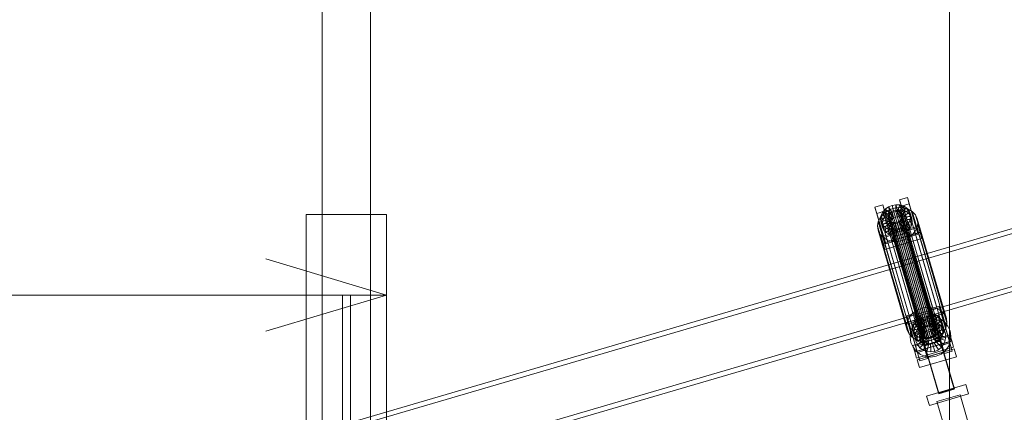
# Model space of a CAD drawing. Header units: millimetres. Extents: x -2233 to 65662, y -50530 to 6847.
# Tile 546 of 656: x 5494 to 6718, y 1954 to 2442. Entities that reach past the tile are written whole.
import ezdxf

# ---------------------------------------------------------------- set-up
doc = ezdxf.new("R2010")
doc.units = ezdxf.units.MM
for name, color, linetype, lineweight in [('COTAS_P', 1, 'Continuous', 0), ('lateral_C01', 7, 'Continuous', 0), ('lateral_dosificador', 7, 'Continuous', 0)]:
    doc.layers.add(name, color=color, linetype=linetype, lineweight=lineweight)
doc.dimstyles.new('R19_100', dxfattribs={"dimtxt": 250, "dimasz": 150, "dimexe": 150, "dimexo": 80, "dimgap": 100, "dimtad": 1, "dimtih": 1, "dimtoh": 1, "dimdsep": 46, "dimcen": 0.09, "dimadec": 0, "dimazin": 0, "dimtfac": 1, "dimtdec": 4, "dimtofl": 0, "dimtmove": 0, "dimatfit": 3, "dimfxl": 1, "dimtolj": 1, "dimtzin": 0, "dimarcsym": 0})

# ---------------------------------------------------------------- blocks, each defined once
blk = doc.blocks.new('DIM_R32_1')
at = {"layer": 'COTAS_P'}
for p, q in [((9904.9, 3783.4), (9748.3, 3784.2)), ((796, 1103.4), (9904.9, 3783.4)), ((9904.9, 3783.4), (9773.7, 3697.9)), ((10158.9, 2920), (9904.9, 3783.4)), ((796, 1103.4), (927.2, 1188.9)), ((1050, 240), (796, 1103.4)), ((796, 1103.4), (952.6, 1102.6))]:
    blk.add_line(p, q, dxfattribs=at)
blk.add_text('9495 P', height=250, rotation=16.3948, dxfattribs=at).set_placement((5322.2, 2539.3))
blk = doc.blocks.new('DIM_R32_18')
at = {"layer": 'COTAS_P'}
for p, q in [((4250, 2100), (4400, 2145)), ((5950, 2100), (5800, 2145)), ((4250, 1200), (4250, 2100)), ((5950, 2100), (4250, 2100)), ((4250, 2100), (4400, 2055)), ((5950, 2100), (5800, 2055)), ((5950, 1200), (5950, 2100))]:
    blk.add_line(p, q, dxfattribs=at)
blk.add_text('1700 P', height=250, rotation=180, dxfattribs=at).set_placement((5100, 2000))
blk = doc.blocks.new('DIM_R32_19')
at = {"layer": 'COTAS_P'}
for p, q in [((5950, 3800), (6650, 3800)), ((6650, 3800), (6605, 3650)), ((6650, 1200), (6650, 3800)), ((6650, 3800), (6695, 3650)), ((6650, 1200), (6605, 1350)), ((6650, 1200), (6695, 1350)), ((5950, 1200), (6650, 1200))]:
    blk.add_line(p, q, dxfattribs=at)
blk.add_text('2600 P', height=250, rotation=90, dxfattribs=at).set_placement((6550, 2500))

msp = doc.modelspace()

# ---------------------------------------------------------------- linework, layer by layer
at = {"layer": 'lateral_C01'}
for p, q in [((7538.801, 2419.466), (6598.176, 2144.461)), ((6599.86, 2138.702), (7540.485, 2413.707)), ((6617.491, 2078.397), (7558.116, 2353.402)), ((7559.8, 2347.643), (6619.175, 2072.639)), ((6588.063, 2218.082), (6597.656, 2220.904)), ((6590.316, 2210.374), (6588.063, 2218.082)), ((6588.063, 2218.082), (6599.193, 2180.37)), ((6597.656, 2220.904), (6599.91, 2213.197)), ((6608.786, 2183.193), (6597.656, 2220.904)), ((6557.364, 2209.05), (6566.957, 2211.872)), ((6559.617, 2201.342), (6557.364, 2209.05)), ((6557.364, 2209.05), (6568.494, 2171.338)), ((6569.211, 2204.165), (6559.617, 2201.342)), ((6566.957, 2211.872), (6569.211, 2204.165)), ((6578.087, 2174.161), (6566.957, 2211.872)), ((6567, 2203.12), (6570.075, 2206.603)), ((6568.295, 2201.245), (6573.584, 2204.968)), ((6569.211, 2204.165), (6580.34, 2166.453)), ((6570.075, 2206.603), (6574.031, 2209.387)), ((6576.88, 2201.21), (6570.075, 2206.603)), ((6570.075, 2206.603), (6572.007, 2199.996)), ((6573.584, 2204.968), (6579.69, 2207.504)), ((6573.584, 2204.968), (6609.799, 2081.099)), ((6574.031, 2209.387), (6578.599, 2211.284)), ((6578.754, 2202.529), (6574.031, 2209.387)), ((6574.031, 2209.387), (6575.963, 2202.781)), ((6580.53, 2204.677), (6575.963, 2202.781)), ((6578.432, 2203.63), (6580.595, 2204.528)), ((6578.599, 2211.284), (6583.466, 2212.163)), ((6580.917, 2203.427), (6578.599, 2211.284)), ((6578.599, 2211.284), (6580.53, 2204.677)), ((6579.69, 2207.504), (6586.197, 2208.679)), ((6579.69, 2207.504), (6615.905, 2083.634)), ((6585.398, 2205.557), (6580.53, 2204.677)), ((6580.53, 2204.677), (6582.849, 2196.821)), ((6580.595, 2204.528), (6582.901, 2204.945)), ((6580.595, 2204.528), (6622.605, 2060.84)), ((6582.901, 2204.945), (6585.192, 2204.851)), ((6582.901, 2204.945), (6624.91, 2061.257)), ((6583.223, 2203.844), (6583.466, 2212.163)), ((6583.466, 2212.163), (6588.303, 2211.965)), ((6583.466, 2212.163), (6585.398, 2205.557)), ((6585.398, 2205.557), (6585.155, 2197.237)), ((6585.192, 2204.851), (6587.312, 2204.254)), ((6585.192, 2204.851), (6627.201, 2061.163)), ((6590.234, 2205.359), (6585.398, 2205.557)), ((6585.514, 2203.75), (6588.303, 2211.965)), ((6586.197, 2208.679), (6592.663, 2208.415)), ((6586.197, 2208.679), (6622.412, 2084.81)), ((6587.312, 2204.254), (6589.116, 2203.193)), ((6587.312, 2204.254), (6629.321, 2060.565)), ((6590.234, 2205.359), (6587.445, 2197.144)), ((6587.634, 2203.153), (6592.778, 2210.704)), ((6588.303, 2211.965), (6592.778, 2210.704)), ((6588.303, 2211.965), (6590.234, 2205.359)), ((6589.438, 2202.092), (6596.587, 2208.464)), ((6594.709, 2204.097), (6590.234, 2205.359)), ((6599.91, 2213.197), (6590.316, 2210.374)), ((6601.446, 2172.663), (6590.316, 2210.374)), ((6590.804, 2200.64), (6599.47, 2205.4)), ((6592.663, 2208.415), (6598.645, 2206.728)), ((6592.663, 2208.415), (6628.878, 2084.545)), ((6592.778, 2210.704), (6596.587, 2208.464)), ((6592.778, 2210.704), (6594.709, 2204.097)), ((6596.587, 2208.464), (6599.47, 2205.4)), ((6596.587, 2208.464), (6598.518, 2201.858)), ((6598.645, 2206.728), (6603.737, 2203.734)), ((6598.645, 2206.728), (6634.86, 2082.859)), ((6599.47, 2205.4), (6601.232, 2201.719)), ((6599.47, 2205.4), (6601.402, 2198.794)), ((6599.91, 2213.197), (6611.039, 2175.486)), ((6570.747, 2163.631), (6559.617, 2201.342)), ((6561.532, 2191.317), (6564.185, 2196.589)), ((6564.185, 2196.589), (6568.295, 2201.245)), ((6564.185, 2196.589), (6600.4, 2072.72)), ((6564.258, 2195.04), (6565.016, 2199.176)), ((6574.124, 2195.733), (6564.258, 2195.04)), ((6564.258, 2195.04), (6566.189, 2188.433)), ((6564.777, 2190.994), (6564.258, 2195.04)), ((6574.37, 2193.816), (6564.777, 2190.994)), ((6565.016, 2199.176), (6567, 2203.12)), ((6574.483, 2197.692), (6565.016, 2199.176)), ((6565.016, 2199.176), (6566.947, 2192.569)), ((6566.947, 2192.569), (6566.189, 2188.433)), ((6575.204, 2192.073), (6566.538, 2187.313)), ((6568.932, 2196.513), (6566.947, 2192.569)), ((6566.947, 2192.569), (6576.415, 2191.086)), ((6575.423, 2199.56), (6567, 2203.12)), ((6567, 2203.12), (6568.932, 2196.513)), ((6568.295, 2201.245), (6604.51, 2077.376)), ((6572.007, 2199.996), (6568.932, 2196.513)), ((6568.932, 2196.513), (6577.355, 2192.954)), ((6575.963, 2202.781), (6572.007, 2199.996)), ((6572.007, 2199.996), (6578.811, 2194.603)), ((6573.802, 2196.834), (6574.161, 2198.793)), ((6574.048, 2194.917), (6573.802, 2196.834)), ((6573.802, 2196.834), (6615.812, 2053.145)), ((6574.882, 2193.174), (6574.048, 2194.917)), ((6574.048, 2194.917), (6616.057, 2051.229)), ((6574.483, 2197.692), (6574.124, 2195.733)), ((6576.056, 2189.126), (6574.124, 2195.733)), ((6574.124, 2195.733), (6574.37, 2193.816)), ((6574.161, 2198.793), (6575.101, 2200.661)), ((6574.161, 2198.793), (6616.171, 2055.105)), ((6576.302, 2187.21), (6574.37, 2193.816)), ((6574.37, 2193.816), (6575.204, 2192.073)), ((6575.423, 2199.56), (6574.483, 2197.692)), ((6576.415, 2191.086), (6574.483, 2197.692)), ((6576.248, 2191.722), (6574.882, 2193.174)), ((6574.882, 2193.174), (6616.892, 2049.485)), ((6575.101, 2200.661), (6576.558, 2202.311)), ((6575.101, 2200.661), (6617.111, 2056.973)), ((6577.136, 2185.466), (6575.204, 2192.073)), ((6575.204, 2192.073), (6576.57, 2190.621)), ((6576.88, 2201.21), (6575.423, 2199.56)), ((6577.355, 2192.954), (6575.423, 2199.56)), ((6575.963, 2202.781), (6580.685, 2195.923)), ((6576.415, 2191.086), (6577.355, 2192.954)), ((6576.558, 2202.311), (6578.432, 2203.63)), ((6576.558, 2202.311), (6618.567, 2058.623)), ((6578.754, 2202.529), (6576.88, 2201.21)), ((6578.811, 2194.603), (6576.88, 2201.21)), ((6577.355, 2192.954), (6578.811, 2194.603)), ((6578.432, 2203.63), (6620.441, 2059.942)), ((6580.917, 2203.427), (6578.754, 2202.529)), ((6580.685, 2195.923), (6578.754, 2202.529)), ((6578.811, 2194.603), (6580.685, 2195.923)), ((6580.685, 2195.923), (6582.849, 2196.821)), ((6583.223, 2203.844), (6580.917, 2203.427)), ((6582.849, 2196.821), (6580.917, 2203.427)), ((6582.849, 2196.821), (6585.155, 2197.237)), ((6585.514, 2203.75), (6583.223, 2203.844)), ((6585.155, 2197.237), (6583.223, 2203.844)), ((6585.155, 2197.237), (6587.445, 2197.144)), ((6587.634, 2203.153), (6585.514, 2203.75)), ((6587.445, 2197.144), (6585.514, 2203.75)), ((6588.806, 2192.604), (6586.933, 2191.285)), ((6587.445, 2197.144), (6589.565, 2196.546)), ((6589.438, 2202.092), (6587.634, 2203.153)), ((6589.565, 2196.546), (6587.634, 2203.153)), ((6590.263, 2194.254), (6588.806, 2192.604)), ((6588.806, 2192.604), (6630.816, 2048.916)), ((6589.116, 2203.193), (6590.482, 2201.741)), ((6589.116, 2203.193), (6631.125, 2059.505)), ((6589.128, 2191.503), (6590.585, 2193.153)), ((6590.804, 2200.64), (6589.438, 2202.092)), ((6591.369, 2195.485), (6589.438, 2202.092)), ((6594.709, 2204.097), (6589.565, 2196.546)), ((6589.565, 2196.546), (6591.369, 2195.485)), ((6591.203, 2196.122), (6590.263, 2194.254)), ((6590.263, 2194.254), (6632.272, 2050.566)), ((6590.482, 2201.741), (6591.316, 2199.998)), ((6590.482, 2201.741), (6632.491, 2058.053)), ((6590.585, 2193.153), (6591.525, 2195.021)), ((6590.585, 2193.153), (6599.008, 2189.593)), ((6592.516, 2186.546), (6590.585, 2193.153)), ((6591.638, 2198.897), (6590.804, 2200.64)), ((6592.735, 2194.034), (6590.804, 2200.64)), ((6591.562, 2198.081), (6591.203, 2196.122)), ((6591.203, 2196.122), (6633.212, 2052.434)), ((6591.316, 2199.998), (6591.562, 2198.081)), ((6633.326, 2056.309), (6591.316, 2199.998)), ((6598.518, 2201.858), (6591.369, 2195.485)), ((6591.369, 2195.485), (6592.735, 2194.034)), ((6591.525, 2195.021), (6591.884, 2196.98)), ((6591.525, 2195.021), (6600.992, 2193.537)), ((6593.456, 2188.415), (6591.525, 2195.021)), ((6591.562, 2198.081), (6633.571, 2054.393)), ((6601.232, 2201.719), (6591.638, 2198.897)), ((6591.638, 2198.897), (6593.57, 2192.29)), ((6591.884, 2196.98), (6591.638, 2198.897)), ((6591.884, 2196.98), (6601.751, 2197.673)), ((6593.816, 2190.374), (6591.884, 2196.98)), ((6601.402, 2198.794), (6592.735, 2194.034)), ((6592.735, 2194.034), (6593.57, 2192.29)), ((6593.57, 2192.29), (6603.163, 2195.113)), ((6593.57, 2192.29), (6593.816, 2190.374)), ((6598.518, 2201.858), (6594.709, 2204.097)), ((6601.402, 2198.794), (6598.518, 2201.858)), ((6600.992, 2193.537), (6599.008, 2189.593)), ((6601.751, 2197.673), (6600.992, 2193.537)), ((6600.992, 2193.537), (6602.924, 2186.931)), ((6603.163, 2195.113), (6601.232, 2201.719)), ((6601.232, 2201.719), (6601.751, 2197.673)), ((6603.163, 2195.113), (6601.402, 2198.794)), ((6601.751, 2197.673), (6603.682, 2191.067)), ((6603.682, 2191.067), (6603.163, 2195.113)), ((6603.737, 2203.734), (6607.592, 2199.638)), ((6603.737, 2203.734), (6639.952, 2079.865)), ((6607.592, 2199.638), (6609.947, 2194.717)), ((6607.592, 2199.638), (6643.807, 2075.768)), ((6609.947, 2194.717), (6610.641, 2189.308)), ((6646.161, 2070.848), (6609.947, 2194.717)), ((6560.518, 2185.788), (6561.532, 2191.317)), ((6561.212, 2180.379), (6560.518, 2185.788)), ((6560.518, 2185.788), (6596.733, 2061.919)), ((6563.567, 2175.458), (6561.212, 2180.379)), ((6561.212, 2180.379), (6597.427, 2056.509)), ((6561.532, 2191.317), (6597.747, 2067.448)), ((6564.777, 2190.994), (6566.708, 2184.387)), ((6566.538, 2187.313), (6564.777, 2190.994)), ((6565.152, 2172.063), (6611.2, 2185.611)), ((6566.189, 2188.433), (6576.056, 2189.126)), ((6566.189, 2188.433), (6566.708, 2184.387)), ((6566.538, 2187.313), (6568.469, 2180.706)), ((6569.421, 2184.248), (6566.538, 2187.313)), ((6566.708, 2184.387), (6576.302, 2187.21)), ((6566.708, 2184.387), (6568.469, 2180.706)), ((6568.469, 2180.706), (6577.136, 2185.466)), ((6568.469, 2180.706), (6571.353, 2177.642)), ((6576.57, 2190.621), (6569.421, 2184.248)), ((6569.421, 2184.248), (6571.353, 2177.642)), ((6573.23, 2182.009), (6569.421, 2184.248)), ((6571.353, 2177.642), (6578.502, 2184.015)), ((6578.374, 2189.56), (6573.23, 2182.009)), ((6573.23, 2182.009), (6575.162, 2175.403)), ((6577.706, 2180.748), (6573.23, 2182.009)), ((6575.162, 2175.403), (6580.306, 2182.954)), ((6576.056, 2189.126), (6576.415, 2191.086)), ((6576.302, 2187.21), (6576.056, 2189.126)), ((6578.053, 2190.661), (6576.248, 2191.722)), ((6576.248, 2191.722), (6618.258, 2048.034)), ((6577.136, 2185.466), (6576.302, 2187.21)), ((6578.502, 2184.015), (6576.57, 2190.621)), ((6576.57, 2190.621), (6578.374, 2189.56)), ((6578.502, 2184.015), (6577.136, 2185.466)), ((6580.494, 2188.963), (6577.706, 2180.748)), ((6577.706, 2180.748), (6579.637, 2174.141)), ((6582.542, 2180.55), (6577.706, 2180.748)), ((6580.172, 2190.064), (6578.053, 2190.661)), ((6578.053, 2190.661), (6620.062, 2046.973)), ((6580.306, 2182.954), (6578.374, 2189.56)), ((6578.374, 2189.56), (6580.494, 2188.963)), ((6580.306, 2182.954), (6578.502, 2184.015)), ((6579.637, 2174.141), (6582.426, 2182.356)), ((6582.463, 2189.97), (6580.172, 2190.064)), ((6580.172, 2190.064), (6622.182, 2046.375)), ((6582.426, 2182.356), (6580.306, 2182.954)), ((6582.426, 2182.356), (6580.494, 2188.963)), ((6580.494, 2188.963), (6582.785, 2188.869)), ((6584.717, 2182.263), (6582.426, 2182.356)), ((6584.769, 2190.387), (6582.463, 2189.97)), ((6582.463, 2189.97), (6624.473, 2046.282)), ((6582.785, 2188.869), (6582.542, 2180.55)), ((6587.41, 2181.429), (6582.542, 2180.55)), ((6582.542, 2180.55), (6584.473, 2173.943)), ((6582.785, 2188.869), (6585.091, 2189.286)), ((6584.717, 2182.263), (6582.785, 2188.869)), ((6584.473, 2173.943), (6584.717, 2182.263)), ((6587.022, 2182.679), (6584.717, 2182.263)), ((6586.933, 2191.285), (6584.769, 2190.387)), ((6584.769, 2190.387), (6626.778, 2046.698)), ((6585.091, 2189.286), (6587.254, 2190.184)), ((6585.091, 2189.286), (6587.41, 2181.429)), ((6587.022, 2182.679), (6585.091, 2189.286)), ((6586.933, 2191.285), (6628.942, 2047.597)), ((6589.186, 2183.578), (6587.022, 2182.679)), ((6589.341, 2174.823), (6587.022, 2182.679)), ((6587.254, 2190.184), (6589.128, 2191.503)), ((6587.254, 2190.184), (6591.977, 2183.326)), ((6589.186, 2183.578), (6587.254, 2190.184)), ((6591.977, 2183.326), (6587.41, 2181.429)), ((6587.41, 2181.429), (6589.341, 2174.823)), ((6589.128, 2191.503), (6595.933, 2186.11)), ((6591.06, 2184.897), (6589.128, 2191.503)), ((6591.06, 2184.897), (6589.186, 2183.578)), ((6593.909, 2176.719), (6589.186, 2183.578)), ((6592.516, 2186.546), (6591.06, 2184.897)), ((6597.865, 2179.504), (6591.06, 2184.897)), ((6595.933, 2186.11), (6591.977, 2183.326)), ((6591.977, 2183.326), (6593.909, 2176.719)), ((6593.456, 2188.415), (6592.516, 2186.546)), ((6600.939, 2182.987), (6592.516, 2186.546)), ((6593.816, 2190.374), (6593.456, 2188.415)), ((6602.924, 2186.931), (6593.456, 2188.415)), ((6603.682, 2191.067), (6593.816, 2190.374)), ((6599.008, 2189.593), (6595.933, 2186.11)), ((6595.933, 2186.11), (6597.865, 2179.504)), ((6597.865, 2179.504), (6600.939, 2182.987)), ((6599.008, 2189.593), (6600.939, 2182.987)), ((6608.786, 2183.193), (6599.193, 2180.37)), ((6599.193, 2180.37), (6601.446, 2172.663)), ((6600.939, 2182.987), (6602.924, 2186.931)), ((6602.924, 2186.931), (6603.682, 2191.067)), ((6609.627, 2183.779), (6606.974, 2178.507)), ((6611.039, 2175.486), (6608.786, 2183.193)), ((6610.641, 2189.308), (6609.627, 2183.779)), ((6609.627, 2183.779), (6645.842, 2059.91)), ((6610.641, 2189.308), (6646.855, 2065.439)), ((6611.2, 2185.611), (6613.454, 2177.904)), ((6613.519, 2177.755), (6611.2, 2185.611)), ((6567.421, 2171.361), (6563.567, 2175.458)), ((6563.567, 2175.458), (6599.782, 2051.589)), ((6567.405, 2164.355), (6565.152, 2172.063)), ((6565.152, 2172.063), (6567.471, 2164.206)), ((6613.454, 2177.904), (6567.405, 2164.355)), ((6572.514, 2168.368), (6567.421, 2171.361)), ((6567.421, 2171.361), (6603.636, 2047.492)), ((6613.519, 2177.755), (6567.471, 2164.206)), ((6578.087, 2174.161), (6568.494, 2171.338)), ((6568.494, 2171.338), (6570.747, 2163.631)), ((6569.724, 2156.499), (6615.772, 2170.047)), ((6571.353, 2177.642), (6575.162, 2175.403)), ((6578.496, 2166.681), (6572.514, 2168.368)), ((6572.514, 2168.368), (6608.728, 2044.499)), ((6575.162, 2175.403), (6579.637, 2174.141)), ((6580.34, 2166.453), (6578.087, 2174.161)), ((6579.637, 2174.141), (6584.473, 2173.943)), ((6579.673, 2172.283), (6598.86, 2177.928)), ((6579.745, 2172.038), (6579.673, 2172.283)), ((6636.866, 1977.907), (6579.673, 2172.283)), ((6598.932, 2177.684), (6579.745, 2172.038)), ((6636.937, 1977.663), (6579.745, 2172.038)), ((6584.473, 2173.943), (6589.341, 2174.823)), ((6591.469, 2167.592), (6584.961, 2166.417)), ((6589.341, 2174.823), (6593.909, 2176.719)), ((6597.575, 2170.128), (6591.469, 2167.592)), ((6591.469, 2167.592), (6627.684, 2043.723)), ((6593.909, 2176.719), (6597.865, 2179.504)), ((6602.863, 2173.851), (6597.575, 2170.128)), ((6597.575, 2170.128), (6633.79, 2046.259)), ((6598.86, 2177.928), (6598.932, 2177.684)), ((6656.052, 1983.553), (6598.86, 2177.928)), ((6598.932, 2177.684), (6656.124, 1983.308)), ((6601.446, 2172.663), (6611.039, 2175.486)), ((6606.974, 2178.507), (6602.863, 2173.851)), ((6602.863, 2173.851), (6639.078, 2049.981)), ((6606.974, 2178.507), (6643.189, 2054.637)), ((6613.454, 2177.904), (6615.772, 2170.047)), ((6615.772, 2170.047), (6613.519, 2177.755)), ((6569.724, 2156.499), (6567.405, 2164.355)), ((6567.471, 2164.206), (6569.724, 2156.499)), ((6570.747, 2163.631), (6580.34, 2166.453)), ((6584.961, 2166.417), (6578.496, 2166.681)), ((6578.496, 2166.681), (6614.711, 2042.812)), ((6584.961, 2166.417), (6621.176, 2042.548)), ((6598.176, 2144.461), (5657.552, 1869.456)), ((6617.491, 2078.397), (6598.176, 2144.461)), ((6598.176, 2144.461), (6599.86, 2138.702)), ((5659.235, 1863.697), (6599.86, 2138.702)), ((6599.86, 2138.702), (6619.175, 2072.639)), ((6615.905, 2083.634), (6609.799, 2081.099)), ((6622.412, 2084.81), (6615.905, 2083.634)), ((6628.878, 2084.545), (6622.412, 2084.81)), ((6627.497, 2083.202), (6637.09, 2086.024)), ((6629.75, 2075.494), (6627.497, 2083.202)), ((6627.497, 2083.202), (6638.627, 2045.491)), ((6634.86, 2082.859), (6628.878, 2084.545)), ((6639.952, 2079.865), (6634.86, 2082.859)), ((6637.09, 2086.024), (6639.344, 2078.317)), ((6648.22, 2048.313), (6637.09, 2086.024)), ((5676.866, 1803.393), (6617.491, 2078.397)), ((6619.175, 2072.639), (5678.55, 1797.634)), ((6596.798, 2074.17), (6606.391, 2076.992)), ((6599.051, 2066.462), (6596.798, 2074.17)), ((6596.798, 2074.17), (6607.928, 2036.458)), ((6600.4, 2072.72), (6597.747, 2067.448)), ((6604.51, 2077.376), (6600.4, 2072.72)), ((6609.799, 2081.099), (6604.51, 2077.376)), ((6606.391, 2076.992), (6608.645, 2069.285)), ((6617.521, 2039.281), (6606.391, 2076.992)), ((6606.434, 2068.24), (6609.509, 2071.723)), ((6607.952, 2065.789), (6613.112, 2069.953)), ((6609.509, 2071.723), (6613.465, 2074.507)), ((6616.314, 2066.33), (6609.509, 2071.723)), ((6609.509, 2071.723), (6611.441, 2065.116)), ((6613.112, 2069.953), (6619.175, 2072.638)), ((6613.465, 2074.507), (6618.033, 2076.404)), ((6618.188, 2067.649), (6613.465, 2074.507)), ((6613.465, 2074.507), (6615.397, 2067.901)), ((6619.964, 2069.798), (6615.397, 2067.901)), ((6618.033, 2076.404), (6622.9, 2077.283)), ((6620.351, 2068.547), (6618.033, 2076.404)), ((6618.033, 2076.404), (6619.964, 2069.798)), ((6619.175, 2072.638), (6625.726, 2073.664)), ((6624.832, 2070.677), (6619.964, 2069.798)), ((6619.964, 2069.798), (6622.283, 2061.941)), ((6622.657, 2068.964), (6622.9, 2077.283)), ((6622.9, 2077.283), (6627.737, 2077.085)), ((6622.9, 2077.283), (6624.832, 2070.677)), ((6624.832, 2070.677), (6624.589, 2062.358)), ((6629.668, 2070.479), (6624.832, 2070.677)), ((6624.948, 2068.87), (6627.737, 2077.085)), ((6625.726, 2073.664), (6632.319, 2072.959)), ((6629.668, 2070.479), (6626.879, 2062.264)), ((6627.068, 2068.273), (6632.212, 2075.824)), ((6627.737, 2077.085), (6632.212, 2075.824)), ((6627.737, 2077.085), (6629.668, 2070.479)), ((6628.872, 2067.212), (6636.021, 2073.585)), ((6634.143, 2069.218), (6629.668, 2070.479)), ((6639.344, 2078.317), (6629.75, 2075.494)), ((6640.88, 2037.783), (6629.75, 2075.494)), ((6630.238, 2065.76), (6638.904, 2070.52)), ((6630.405, 2073.441), (6639.998, 2076.263)), ((6630.405, 2073.441), (6643.953, 2027.393)), ((6632.212, 2075.824), (6636.021, 2073.585)), ((6632.212, 2075.824), (6634.143, 2069.218)), ((6632.319, 2072.959), (6638.505, 2070.571)), ((6636.021, 2073.585), (6638.904, 2070.52)), ((6636.021, 2073.585), (6637.952, 2066.978)), ((6638.505, 2070.571), (6643.862, 2066.664)), ((6638.904, 2070.52), (6640.666, 2066.839)), ((6638.904, 2070.52), (6640.836, 2063.914)), ((6639.344, 2078.317), (6650.473, 2040.606)), ((6643.807, 2075.768), (6639.952, 2079.865)), ((6653.546, 2030.215), (6639.998, 2076.263)), ((6646.161, 2070.848), (6643.807, 2075.768)), ((6646.855, 2065.439), (6646.161, 2070.848)), ((6597.747, 2067.448), (6596.733, 2061.919)), ((6596.733, 2061.919), (6597.427, 2056.509)), ((6608.645, 2069.285), (6599.051, 2066.462)), ((6610.181, 2028.751), (6599.051, 2066.462)), ((6599.706, 2064.409), (6609.299, 2067.231)), ((6599.706, 2064.409), (6613.254, 2018.36)), ((6601.657, 2054.246), (6604.044, 2060.432)), ((6603.692, 2060.16), (6604.45, 2064.296)), ((6613.558, 2060.853), (6603.692, 2060.16)), ((6603.692, 2060.16), (6605.623, 2053.554)), ((6604.211, 2056.114), (6603.692, 2060.16)), ((6604.044, 2060.432), (6607.952, 2065.789)), ((6613.804, 2058.936), (6604.211, 2056.114)), ((6604.45, 2064.296), (6606.434, 2068.24)), ((6613.917, 2062.812), (6604.45, 2064.296)), ((6604.45, 2064.296), (6606.381, 2057.69)), ((6606.381, 2057.69), (6605.623, 2053.554)), ((6614.638, 2057.193), (6605.972, 2052.433)), ((6608.366, 2061.633), (6606.381, 2057.69)), ((6606.381, 2057.69), (6615.849, 2056.206)), ((6614.857, 2064.68), (6606.434, 2068.24)), ((6606.434, 2068.24), (6608.366, 2061.633)), ((6607.877, 2052.741), (6609.663, 2057.368)), ((6611.441, 2065.116), (6608.366, 2061.633)), ((6608.366, 2061.633), (6616.789, 2058.074)), ((6608.645, 2069.285), (6619.774, 2031.574)), ((6622.848, 2021.183), (6609.299, 2067.231)), ((6609.663, 2057.368), (6612.586, 2061.375)), ((6618.443, 2052.58), (6609.663, 2057.368)), ((6615.397, 2067.901), (6611.441, 2065.116)), ((6611.441, 2065.116), (6618.245, 2059.724)), ((6612.586, 2061.375), (6616.446, 2064.49)), ((6619.827, 2054.478), (6612.586, 2061.375)), ((6613.917, 2062.812), (6613.558, 2060.853)), ((6615.49, 2054.247), (6613.558, 2060.853)), ((6613.558, 2060.853), (6613.804, 2058.936)), ((6615.736, 2052.33), (6613.804, 2058.936)), ((6613.804, 2058.936), (6614.638, 2057.193)), ((6614.857, 2064.68), (6613.917, 2062.812)), ((6615.849, 2056.206), (6613.917, 2062.812)), ((6616.57, 2050.586), (6614.638, 2057.193)), ((6614.638, 2057.193), (6616.004, 2055.741)), ((6616.314, 2066.33), (6614.857, 2064.68)), ((6616.789, 2058.074), (6614.857, 2064.68)), ((6615.397, 2067.901), (6620.119, 2061.043)), ((6615.849, 2056.206), (6616.789, 2058.074)), ((6618.188, 2067.649), (6616.314, 2066.33)), ((6618.245, 2059.724), (6616.314, 2066.33)), ((6616.446, 2064.49), (6620.981, 2066.499)), ((6621.656, 2055.954), (6616.446, 2064.49)), ((6616.789, 2058.074), (6618.245, 2059.724)), ((6618.567, 2058.623), (6617.111, 2056.973)), ((6620.351, 2068.547), (6618.188, 2067.649)), ((6620.119, 2061.043), (6618.188, 2067.649)), ((6618.245, 2059.724), (6620.119, 2061.043)), ((6620.441, 2059.942), (6618.567, 2058.623)), ((6620.119, 2061.043), (6622.283, 2061.941)), ((6622.657, 2068.964), (6620.351, 2068.547)), ((6622.283, 2061.941), (6620.351, 2068.547)), ((6622.605, 2060.84), (6620.441, 2059.942)), ((6620.981, 2066.499), (6625.882, 2067.266)), ((6623.804, 2056.905), (6620.981, 2066.499)), ((6622.283, 2061.941), (6624.589, 2062.358)), ((6624.91, 2061.257), (6622.605, 2060.84)), ((6624.948, 2068.87), (6622.657, 2068.964)), ((6624.589, 2062.358), (6622.657, 2068.964)), ((6623.804, 2056.905), (6626.125, 2057.269)), ((6624.589, 2062.358), (6626.879, 2062.264)), ((6627.201, 2061.163), (6624.91, 2061.257)), ((6627.068, 2068.273), (6624.948, 2068.87)), ((6626.879, 2062.264), (6624.948, 2068.87)), ((6626.125, 2057.269), (6625.882, 2067.266)), ((6625.882, 2067.266), (6630.813, 2066.738)), ((6626.125, 2057.269), (6628.461, 2057.019)), ((6626.879, 2062.264), (6628.999, 2061.666)), ((6628.872, 2067.212), (6627.068, 2068.273)), ((6628.999, 2061.666), (6627.068, 2068.273)), ((6629.321, 2060.565), (6627.201, 2061.163)), ((6628.461, 2057.019), (6630.813, 2066.738)), ((6628.562, 2056.623), (6630.019, 2058.273)), ((6630.238, 2065.76), (6628.872, 2067.212)), ((6630.803, 2060.606), (6628.872, 2067.212)), ((6634.143, 2069.218), (6628.999, 2061.666)), ((6628.999, 2061.666), (6630.803, 2060.606)), ((6631.125, 2059.505), (6629.321, 2060.565)), ((6630.019, 2058.273), (6630.959, 2060.141)), ((6630.019, 2058.273), (6638.442, 2054.713)), ((6631.95, 2051.667), (6630.019, 2058.273)), ((6631.072, 2064.017), (6630.238, 2065.76)), ((6632.169, 2059.154), (6630.238, 2065.76)), ((6630.653, 2056.173), (6635.441, 2064.952)), ((6637.952, 2066.978), (6630.803, 2060.606)), ((6630.803, 2060.606), (6632.169, 2059.154)), ((6630.813, 2066.738), (6635.441, 2064.952)), ((6630.959, 2060.141), (6631.318, 2062.1)), ((6630.959, 2060.141), (6640.426, 2058.657)), ((6632.89, 2053.535), (6630.959, 2060.141)), ((6640.666, 2066.839), (6631.072, 2064.017)), ((6631.072, 2064.017), (6633.004, 2057.41)), ((6631.318, 2062.1), (6631.072, 2064.017)), ((6632.491, 2058.053), (6631.125, 2059.505)), ((6631.318, 2062.1), (6641.185, 2062.793)), ((6633.25, 2055.494), (6631.318, 2062.1)), ((6640.836, 2063.914), (6632.169, 2059.154)), ((6632.169, 2059.154), (6633.004, 2057.41)), ((6633.326, 2056.309), (6632.491, 2058.053)), ((6632.551, 2054.788), (6639.448, 2062.029)), ((6633.004, 2057.41), (6642.597, 2060.233)), ((6633.004, 2057.41), (6633.25, 2055.494)), ((6634.026, 2052.96), (6642.562, 2058.169)), ((6637.952, 2066.978), (6634.143, 2069.218)), ((6635.441, 2064.952), (6639.448, 2062.029)), ((6640.836, 2063.914), (6637.952, 2066.978)), ((6640.426, 2058.657), (6638.442, 2054.713)), ((6639.448, 2062.029), (6642.562, 2058.169)), ((6641.185, 2062.793), (6640.426, 2058.657)), ((6640.426, 2058.657), (6642.358, 2052.051)), ((6642.597, 2060.233), (6640.666, 2066.839)), ((6640.666, 2066.839), (6641.185, 2062.793)), ((6642.597, 2060.233), (6640.836, 2063.914)), ((6641.185, 2062.793), (6643.116, 2056.187)), ((6642.562, 2058.169), (6644.571, 2053.634)), ((6643.116, 2056.187), (6642.597, 2060.233)), ((6643.189, 2054.637), (6645.842, 2059.91)), ((6643.862, 2066.664), (6648.025, 2061.503)), ((6645.842, 2059.91), (6646.855, 2065.439)), ((6648.025, 2061.503), (6650.711, 2055.44)), ((6597.427, 2056.509), (6599.782, 2051.589)), ((6599.782, 2051.589), (6603.636, 2047.492)), ((6600.952, 2047.653), (6601.657, 2054.246)), ((6601.977, 2041.102), (6600.952, 2047.653)), ((6603.636, 2047.492), (6608.728, 2044.499)), ((6604.211, 2056.114), (6606.142, 2049.507)), ((6605.972, 2052.433), (6604.211, 2056.114)), ((6604.586, 2037.183), (6650.634, 2050.731)), ((6605.623, 2053.554), (6615.49, 2054.247)), ((6605.623, 2053.554), (6606.142, 2049.507)), ((6605.972, 2052.433), (6607.903, 2045.827)), ((6608.855, 2049.369), (6605.972, 2052.433)), ((6606.142, 2049.507), (6615.736, 2052.33)), ((6606.142, 2049.507), (6607.903, 2045.827)), ((6607.35, 2047.809), (6607.877, 2052.741)), ((6617.347, 2048.052), (6607.35, 2047.809)), ((6608.117, 2042.908), (6607.35, 2047.809)), ((6617.597, 2050.388), (6607.877, 2052.741)), ((6607.903, 2045.827), (6616.57, 2050.586)), ((6607.903, 2045.827), (6610.787, 2042.762)), ((6617.71, 2045.731), (6608.117, 2042.908)), ((6616.004, 2055.741), (6608.855, 2049.369)), ((6608.855, 2049.369), (6610.787, 2042.762)), ((6612.664, 2047.129), (6608.855, 2049.369)), ((6610.787, 2042.762), (6617.936, 2049.135)), ((6617.808, 2054.68), (6612.664, 2047.129)), ((6612.664, 2047.129), (6614.596, 2040.523)), ((6617.14, 2045.868), (6612.664, 2047.129)), ((6614.596, 2040.523), (6619.74, 2048.074)), ((6615.49, 2054.247), (6615.849, 2056.206)), ((6615.736, 2052.33), (6615.49, 2054.247)), ((6616.57, 2050.586), (6615.736, 2052.33)), ((6616.171, 2055.105), (6615.812, 2053.145)), ((6615.812, 2053.145), (6616.057, 2051.229)), ((6617.936, 2049.135), (6616.004, 2055.741)), ((6616.004, 2055.741), (6617.808, 2054.68)), ((6616.057, 2051.229), (6616.892, 2049.485)), ((6617.111, 2056.973), (6616.171, 2055.105)), ((6617.936, 2049.135), (6616.57, 2050.586)), ((6616.892, 2049.485), (6618.258, 2048.034)), ((6619.928, 2054.083), (6617.14, 2045.868)), ((6617.14, 2045.868), (6619.071, 2039.261)), ((6621.976, 2045.67), (6617.14, 2045.868)), ((6617.347, 2048.052), (6617.597, 2050.388)), ((6617.71, 2045.731), (6617.347, 2048.052)), ((6617.597, 2050.388), (6618.443, 2052.58)), ((6618.662, 2043.583), (6617.71, 2045.731)), ((6619.74, 2048.074), (6617.808, 2054.68)), ((6617.808, 2054.68), (6619.928, 2054.083)), ((6619.74, 2048.074), (6617.936, 2049.135)), ((6618.258, 2048.034), (6620.062, 2046.973)), ((6618.443, 2052.58), (6619.827, 2054.478)), ((6619.071, 2039.261), (6621.86, 2047.476)), ((6621.86, 2047.476), (6619.74, 2048.074)), ((6619.827, 2054.478), (6621.656, 2055.954)), ((6621.86, 2047.476), (6619.928, 2054.083)), ((6619.928, 2054.083), (6622.219, 2053.989)), ((6620.062, 2046.973), (6622.182, 2046.375)), ((6621.656, 2055.954), (6623.804, 2056.905)), ((6624.151, 2047.383), (6621.86, 2047.476)), ((6622.219, 2053.989), (6621.976, 2045.67)), ((6626.844, 2046.549), (6621.976, 2045.67)), ((6621.976, 2045.67), (6623.907, 2039.063)), ((6622.182, 2046.375), (6624.473, 2046.282)), ((6622.219, 2053.989), (6624.525, 2054.406)), ((6624.151, 2047.383), (6622.219, 2053.989)), ((6623.907, 2039.063), (6624.151, 2047.383)), ((6626.456, 2047.799), (6624.151, 2047.383)), ((6624.473, 2046.282), (6626.778, 2046.698)), ((6624.525, 2054.406), (6626.688, 2055.304)), ((6624.525, 2054.406), (6626.844, 2046.549)), ((6626.456, 2047.799), (6624.525, 2054.406)), ((6628.62, 2048.698), (6626.456, 2047.799)), ((6628.775, 2039.943), (6626.456, 2047.799)), ((6626.688, 2055.304), (6628.562, 2056.623)), ((6626.688, 2055.304), (6631.411, 2048.446)), ((6628.62, 2048.698), (6626.688, 2055.304)), ((6626.778, 2046.698), (6628.942, 2047.597)), ((6631.411, 2048.446), (6626.844, 2046.549)), ((6626.844, 2046.549), (6628.775, 2039.943)), ((6627.684, 2043.723), (6633.79, 2046.259)), ((6628.461, 2057.019), (6630.653, 2056.173)), ((6628.562, 2056.623), (6635.367, 2051.23)), ((6630.494, 2050.017), (6628.562, 2056.623)), ((6630.494, 2050.017), (6628.62, 2048.698)), ((6633.343, 2041.839), (6628.62, 2048.698)), ((6628.942, 2047.597), (6630.816, 2048.916)), ((6631.95, 2051.667), (6630.494, 2050.017)), ((6637.299, 2044.624), (6630.494, 2050.017)), ((6630.653, 2056.173), (6632.551, 2054.788)), ((6630.816, 2048.916), (6632.272, 2050.566)), ((6635.367, 2051.23), (6631.411, 2048.446)), ((6631.411, 2048.446), (6633.343, 2041.839)), ((6632.89, 2053.535), (6631.95, 2051.667)), ((6640.373, 2048.107), (6631.95, 2051.667)), ((6632.272, 2050.566), (6633.212, 2052.434)), ((6632.551, 2054.788), (6634.026, 2052.96)), ((6633.25, 2055.494), (6632.89, 2053.535)), ((6642.358, 2052.051), (6632.89, 2053.535)), ((6633.212, 2052.434), (6633.571, 2054.393)), ((6643.116, 2056.187), (6633.25, 2055.494)), ((6633.571, 2054.393), (6633.326, 2056.309)), ((6633.79, 2046.259), (6639.078, 2049.981)), ((6634.026, 2052.96), (6634.978, 2050.812)), ((6635.091, 2046.154), (6634.245, 2043.962)), ((6644.571, 2053.634), (6634.978, 2050.812)), ((6634.978, 2050.812), (6635.341, 2048.49)), ((6635.341, 2048.49), (6635.091, 2046.154)), ((6635.091, 2046.154), (6644.811, 2043.802)), ((6635.341, 2048.49), (6645.338, 2048.734)), ((6638.442, 2054.713), (6635.367, 2051.23)), ((6635.367, 2051.23), (6637.299, 2044.624)), ((6637.299, 2044.624), (6640.373, 2048.107)), ((6638.442, 2054.713), (6640.373, 2048.107)), ((6648.22, 2048.313), (6638.627, 2045.491)), ((6638.627, 2045.491), (6640.88, 2037.783)), ((6639.078, 2049.981), (6643.189, 2054.637)), ((6640.373, 2048.107), (6642.358, 2052.051)), ((6642.358, 2052.051), (6643.116, 2056.187)), ((6644.571, 2053.634), (6645.338, 2048.734)), ((6645.338, 2048.734), (6644.811, 2043.802)), ((6650.473, 2040.606), (6648.22, 2048.313)), ((6650.634, 2050.731), (6652.888, 2043.024)), ((6652.953, 2042.875), (6650.634, 2050.731)), ((6650.711, 2055.44), (6651.736, 2048.89)), ((6651.736, 2048.89), (6651.031, 2042.296)), ((6604.663, 2035.04), (6601.977, 2041.102)), ((6606.839, 2029.476), (6604.586, 2037.183)), ((6604.586, 2037.183), (6606.905, 2029.326)), ((6608.826, 2029.879), (6604.663, 2035.04)), ((6652.888, 2043.024), (6606.839, 2029.476)), ((6652.953, 2042.875), (6606.905, 2029.326)), ((6617.521, 2039.281), (6607.928, 2036.458)), ((6607.928, 2036.458), (6610.181, 2028.751)), ((6610.126, 2038.374), (6608.117, 2042.908)), ((6608.728, 2044.499), (6614.711, 2042.812)), ((6609.158, 2021.619), (6655.206, 2035.167)), ((6609.812, 2019.432), (6655.86, 2032.981)), ((6618.662, 2043.583), (6610.126, 2038.374)), ((6613.24, 2034.513), (6610.126, 2038.374)), ((6610.787, 2042.762), (6614.596, 2040.523)), ((6620.137, 2041.754), (6613.24, 2034.513)), ((6617.247, 2031.59), (6613.24, 2034.513)), ((6614.596, 2040.523), (6619.071, 2039.261)), ((6614.711, 2042.812), (6621.176, 2042.548)), ((6622.035, 2040.37), (6617.247, 2031.59)), ((6619.774, 2031.574), (6617.521, 2039.281)), ((6620.137, 2041.754), (6618.662, 2043.583)), ((6619.026, 2037.679), (6638.213, 2043.325)), ((6619.261, 2036.882), (6619.026, 2037.679)), ((6636.554, 1978.115), (6619.026, 2037.679)), ((6619.071, 2039.261), (6623.907, 2039.063)), ((6638.447, 2042.528), (6619.261, 2036.882)), ((6636.789, 1977.319), (6619.261, 2036.882)), ((6622.035, 2040.37), (6620.137, 2041.754)), ((6621.176, 2042.548), (6627.684, 2043.723)), ((6624.227, 2039.524), (6621.875, 2029.804)), ((6624.227, 2039.524), (6622.035, 2040.37)), ((6623.907, 2039.063), (6628.775, 2039.943)), ((6626.563, 2039.274), (6624.227, 2039.524)), ((6628.884, 2039.637), (6626.563, 2039.274)), ((6626.563, 2039.274), (6626.806, 2029.277)), ((6628.775, 2039.943), (6633.343, 2041.839)), ((6631.032, 2040.589), (6628.884, 2039.637)), ((6628.884, 2039.637), (6631.707, 2030.044)), ((6632.861, 2042.064), (6631.032, 2040.589)), ((6631.032, 2040.589), (6636.242, 2032.053)), ((6634.245, 2043.962), (6632.861, 2042.064)), ((6632.861, 2042.064), (6640.102, 2035.167)), ((6633.343, 2041.839), (6637.299, 2044.624)), ((6634.245, 2043.962), (6643.025, 2039.175)), ((6640.102, 2035.167), (6636.242, 2032.053)), ((6638.213, 2043.325), (6638.447, 2042.528)), ((6655.741, 1983.761), (6638.213, 2043.325)), ((6638.447, 2042.528), (6655.975, 1982.965)), ((6643.025, 2039.175), (6640.102, 2035.167)), ((6640.88, 2037.783), (6650.473, 2040.606)), ((6644.811, 2043.802), (6643.025, 2039.175)), ((6648.644, 2036.11), (6644.736, 2030.753)), ((6651.031, 2042.296), (6648.644, 2036.11)), ((6652.888, 2043.024), (6655.206, 2035.167)), ((6655.206, 2035.167), (6652.953, 2042.875)), ((6658.683, 2023.387), (6655.86, 2032.981)), ((6609.158, 2021.619), (6606.839, 2029.476)), ((6606.905, 2029.326), (6609.158, 2021.619)), ((6614.183, 2025.972), (6608.826, 2029.879)), ((6610.181, 2028.751), (6619.774, 2031.574)), ((6612.634, 2009.839), (6658.683, 2023.387)), ((6613.254, 2018.36), (6622.848, 2021.183)), ((6620.369, 2023.584), (6614.183, 2025.972)), ((6621.875, 2029.804), (6617.247, 2031.59)), ((6626.962, 2022.879), (6620.369, 2023.584)), ((6626.806, 2029.277), (6621.875, 2029.804)), ((6642.429, 2029.029), (6623.242, 2023.384)), ((6636.678, 1977.719), (6623.242, 2023.384)), ((6631.707, 2030.044), (6626.806, 2029.277)), ((6633.513, 2023.904), (6626.962, 2022.879)), ((6636.242, 2032.053), (6631.707, 2030.044)), ((6639.576, 2026.59), (6633.513, 2023.904)), ((6644.736, 2030.753), (6639.576, 2026.59)), ((6642.429, 2029.029), (6655.865, 1983.364)), ((6643.953, 2027.393), (6653.546, 2030.215)), ((6609.812, 2019.432), (6612.634, 2009.839)), ((6621.622, 1974.332), (6670.356, 1988.67)), ((6655.741, 1983.761), (6636.554, 1978.115)), ((6655.975, 1982.965), (6655.741, 1983.761)), ((6673.743, 1977.158), (6670.356, 1988.67)), ((6621.622, 1974.332), (6625.009, 1962.82)), ((6625.009, 1962.82), (6673.743, 1977.158)), ((6634.421, 1967.674), (6663.201, 1976.142)), ((6636.554, 1978.115), (6636.789, 1977.319)), ((6655.865, 1983.364), (6636.678, 1977.719)), ((6636.789, 1977.319), (6655.975, 1982.965)), ((6656.052, 1983.553), (6636.866, 1977.907)), ((6636.866, 1977.907), (6636.937, 1977.663)), ((6636.937, 1977.663), (6656.124, 1983.308)), ((6656.124, 1983.308), (6656.052, 1983.553)), ((6689.508, 1886.729), (6663.201, 1976.142)), ((6634.421, 1967.674), (6660.728, 1878.261))]:
    msp.add_line(p, q, dxfattribs=at)
at = {"layer": 'lateral_dosificador'}
for p, q in [((5870, 3760), (5870, 2200)), ((5870, 3760), (5870, 1220)), ((5930, 2200), (5930, 3760)), ((5930, 1220), (5930, 3760)), ((5950, 2200), (5850, 2200)), ((5850, 12), (5850, 2200)), ((5850, 2100), (5850, 2200)), ((5930, 2200), (5870, 2200)), ((5950, 2200), (5950, 12)), ((5950, 2200), (5950, 2100)), ((5950, 2100), (5850, 2100)), ((5930, 2100), (5870, 2100)), ((5870, 1760), (5870, 2100)), ((5895, 1850), (5895, 2100)), ((5905, 2100), (5895, 2100)), ((5905, 1850), (5905, 2100)), ((5930, 2100), (5930, 1760))]:
    msp.add_line(p, q, dxfattribs=at)

# ---------------------------------------------------------------- dimensions: what is measured, and where the dimension line sits
at = {"layer": 'COTAS_P'}
for p1, p2, distance, picture, middle in [((5950, 1200), (5950, 3800), -700, 'DIM_R32_19', (6650, 2500)), ((1050, 240), (10158.931, 2920), 900, 'DIM_R32_1', (5350.437, 2443.406)), ((5950, 1200), (4250, 1200), -900, 'DIM_R32_18', (5100, 2100))]:
    dim = msp.add_aligned_dim(p1=p1, p2=p2, distance=distance, text='<> P', dimstyle='R19_100', dxfattribs=at)
    dim.commit()
    dim.dimension.update_dxf_attribs({"geometry": picture, "text_midpoint": middle})

doc.saveas('drawing.dxf')
